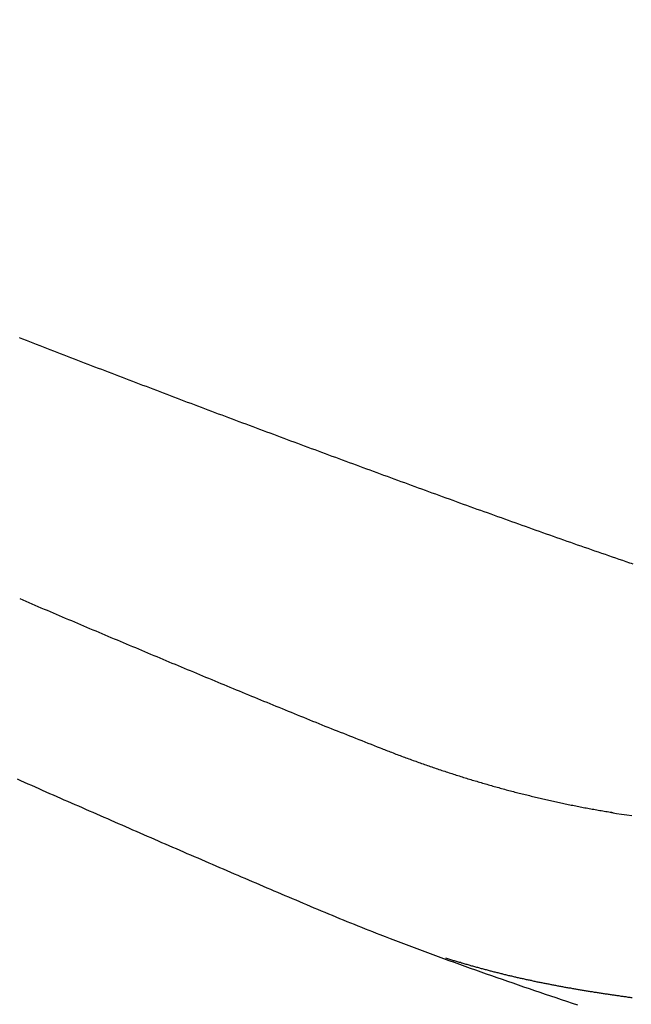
# Model space of a CAD drawing. Header units: millimetres. Extents: x -604189 to 881711, y -381903 to -7297.
# Tile 444 of 656: x -579631 to -579581, y -165098 to -165017. Entities that reach past the tile are written whole.
import ezdxf

# ---------------------------------------------------------------- set-up
doc = ezdxf.new("R2010")
doc.units = ezdxf.units.MM
doc.header["$LTSCALE"] = 100
doc.linetypes.add('0.5_0.5', pattern=[1, 0.5, -0.5])
doc.linetypes.add('ACAD_ISO04W100', pattern=[30.5, 24, -3, 0.5, -3])
doc.layers.get('Defpoints').update_dxf_attribs({"color": 30})
doc.layers.add('OPIS', color=7, linetype='Continuous')
doc.layers.add('strop osie', color=80, linetype='ACAD_ISO04W100', lineweight=5)
doc.styles.get("Standard").update_dxf_attribs({"font": 'romans.shx', "width": 0.5})
doc.dimstyles.new('1 50', dxfattribs={"dimtxt": 150, "dimasz": 80, "dimexe": 1, "dimexo": 1, "dimgap": 20, "dimtad": 1, "dimdec": 0, "dimlfac": 0.1, "dimtxsty": 'Standard', "dimblk": 'ARCHTICK', "dimcen": 200, "dimclrd": 2, "dimadec": 1, "dimazin": 0, "dimtfac": 1, "dimtdec": 0, "dimtmove": 0, "dimatfit": 3, "dimldrblk": 'ARCHTICK', "dimfxl": 120, "dimfxlon": 1, "dimtfill": 1, "dimarcsym": 0})

# ---------------------------------------------------------------- blocks, each defined once
blk = doc.blocks.new('_ArchTick')
at = {"layer": 'strop osie', "color": 0, "const_width": 0.15}
blk.add_lwpolyline([(-0.5, -0.5), (0.5, 0.5)], dxfattribs=at)
blk = doc.blocks.new('*D3294')
at = {"layer": 'Defpoints', "color": 0, "linetype": 'ByBlock', "lineweight": 5, "transparency": 16777216}
for p in [(-595783.126, -159420.303), (-593748.924, -159420.303), (-552118.935, -179940.303)]:
    blk.add_point(p, dxfattribs=at)
at = {"layer": 'OPIS', "color": 0, "linetype": 'Continuous', "lineweight": -2, "transparency": 16777216}
for p, q in [((-595723.126, -159420.303), (-595784.126, -159420.303)), ((-595723.126, -179940.303), (-595784.126, -179940.303))]:
    blk.add_line(p, q, dxfattribs=at)
at = {"layer": 'OPIS', "color": 2, "lineweight": -2, "transparency": 16777216}
blk.add_line((-595783.126, -179940.303), (-595783.126, -159420.303), dxfattribs=at)
at = {"layer": 'OPIS', "color": 2, "linetype": 'ByBlock', "lineweight": -2, "transparency": 16777216, "xscale": 80, "yscale": 80, "zscale": 80}
for p, rotation in [((-595783.126, -159420.303), 90), ((-595783.126, -179940.303), 270)]:
    blk.add_blockref('_ArchTick', p, dxfattribs=dict(at, rotation=rotation))
at = {"layer": 'OPIS', "color": 0, "linetype": 'ByBlock', "lineweight": 13, "transparency": 16777216, "insert": (-595878.126, -169680.303), "char_height": 150, "attachment_point": 5, "rotation": 90, "bg_fill": 3, "box_fill_scale": 1.1, "bg_fill_color": 256, "bg_fill_true_color": 13158600, "bg_fill_transparency": 0}
blk.add_mtext('2052', dxfattribs=at)

msp = doc.modelspace()

# ---------------------------------------------------------------- dimensions: what is measured, and where the dimension line sits
at = {"layer": 'OPIS', "color": 0, "linetype": 'ByBlock', "lineweight": 13}
dim = msp.add_linear_dim(base=(-595783.126, -159420.303), p1=(-552118.935, -179940.303), p2=(-593748.924, -159420.303), angle=90, dimstyle='1 50', override={"dimtmove": 1, "dimfxl": 60, "dimarcsym": 1}, dxfattribs=at)
dim.commit()
dim.dimension.update_dxf_attribs({"geometry": '*D3294', "text_midpoint": (-595878.126, -169680.303)})

# ---------------------------------------------------------------- next in the draw order: hatches: boundary and pattern name
at = {"layer": 'OPIS', "linetype": '0.5_0.5', "lineweight": 13}
h = msp.add_hatch(dxfattribs=at)
h.set_pattern_fill('ANSI37', color=0, scale=130)
h.set_pattern_definition([(45, (-597218.54, 256668.8), (-291.85832, 291.85832), []), (135, (-597218.54, 256668.8), (-291.85832, -291.85832), [])])
edge = h.paths.add_edge_path(flags=16)
edge.add_line((-570958.916, -168985.281), (-571058.916, -168985.281))
edge.add_line((-571058.916, -168985.281), (-572598.916, -168985.281))
edge.add_line((-572598.916, -168985.281), (-572598.915, -170470.3))
edge.add_line((-572598.915, -170470.3), (-570825.763, -170470.3))
edge.add_arc((-570508.916, -170339.099), 342.937, 180, 202.49364, ccw=False)
edge.add_arc((-570508.916, -170339.099), 342.937, 90, 180, ccw=False)
edge.add_line((-570508.916, -169996.163), (-570508.916, -169764.704))
edge.add_arc((-570058.916, -168985.281), 900, 180, 240, ccw=False)
edge = h.paths.add_edge_path(flags=17)
edge.add_line((-569358.915, -170085.281), (-569358.916, -168985.281))
edge.add_line((-569358.916, -168985.281), (-569358.917, -168985.281))
edge.add_line((-569358.917, -168985.281), (-569958.916, -168985.281))
edge.add_line((-569958.916, -168985.281), (-570058.916, -168985.281))
edge.add_line((-570058.916, -168985.281), (-570058.916, -168925.281))
edge.add_line((-570058.916, -168925.281), (-569958.916, -168925.281))
edge.add_line((-569958.916, -168925.281), (-569958.916, -168865.281))
edge.add_line((-569958.916, -168865.281), (-569358.916, -168865.281))
edge.add_line((-569358.916, -168865.281), (-569358.917, -166865.281))
edge.add_line((-569358.917, -166865.281), (-574098.917, -166865.286))
edge.add_line((-574098.917, -166865.286), (-574098.914, -171970.3))
edge.add_line((-574098.914, -171970.3), (-572608.913, -171970.3))
edge.add_line((-572608.913, -171970.3), (-571504.913, -170590.3))
edge.add_line((-571504.913, -170590.3), (-572718.915, -170590.3))
edge.add_line((-572718.915, -170590.3), (-572718.916, -168865.281))
edge.add_line((-572718.916, -168865.281), (-571058.916, -168865.281))
edge.add_line((-571058.916, -168865.281), (-571058.916, -168925.281))
edge.add_line((-571058.916, -168925.281), (-570958.916, -168925.281))
edge.add_line((-570958.916, -168925.281), (-570958.916, -168985.281))
edge.add_arc((-570058.916, -168985.281), 900, 180, 240)
edge.add_line((-570508.916, -169764.704), (-570508.916, -169996.163))
edge.add_arc((-570508.916, -170339.099), 342.937, 0, 90, ccw=False)
edge.add_arc((-570508.916, -170339.099), 342.937, 208.97989, 360, ccw=False)
edge.add_line((-570808.913, -170505.253), (-570808.913, -171171.086))
edge.add_arc((-570808.913, -171220.3), 49.214, 0, 90, ccw=False)
edge.add_arc((-570808.913, -171220.3), 49.214, 270, 360, ccw=False)
edge.add_line((-570808.913, -171269.514), (-570808.913, -171970.3))
edge.add_line((-570808.913, -171970.3), (-569358.914, -171970.3))
edge.add_line((-569358.914, -171970.3), (-569358.915, -170085.281))
h.paths.add_polyline_path([(-561118.924, -159870.303), (-590334.655, -159870.303), (-590334.655, -161470.303), (-562318.924, -161470.303), (-562318.924, -172095.292), (-561118.924, -172095.291), (-561118.924, -168350.303), (-552073.919, -168350.303), (-552073.92, -167150.303), (-561118.924, -167150.303)])
h.paths.add_polyline_path([(-572856.927, -169813.68), (-569451.07, -169813.68), (-569451.07, -169408.68), (-572856.927, -169408.68)], flags=16)
at = {"layer": 'OPIS', "linetype": 'ByBlock', "lineweight": 15}
h = msp.add_hatch(dxfattribs=at)
h.set_pattern_fill('ANSI37', color=0, scale=80, angle=45)
h.set_pattern_definition([(90, (-298582.96, 32475.8), (-254, 0), []), (180, (-298582.96, 32475.8), (-3e-14, -254), [])])
edge = h.paths.add_edge_path()
edge.add_arc((-579589.086, -167378.931), 50, 0, 90)
edge.add_line((-579589.086, -167328.931), (-579794.086, -167328.93))
edge.add_arc((-579794.086, -167378.93), 50, 89.99957, 180)
edge.add_line((-579844.086, -167378.93), (-579844.086, -167822.93))
edge.add_arc((-579794.086, -167822.93), 50, 180, 270)
edge.add_line((-579794.086, -167872.93), (-579589.085, -167872.931))
edge.add_arc((-579589.086, -167822.931), 50, 270.00137, 360)
edge.add_line((-579539.086, -167822.931), (-579539.086, -167378.931))
edge = h.paths.add_edge_path()
edge.add_arc((-579589.086, -167378.931), 50, 0, 90)
edge.add_line((-579589.086, -167328.931), (-579794.086, -167328.93))
edge.add_arc((-579794.086, -167378.93), 50, 89.99957, 180)
edge.add_line((-579844.086, -167378.93), (-579844.086, -167822.93))
edge.add_arc((-579794.086, -167822.93), 50, 180, 270)
edge.add_line((-579794.086, -167872.93), (-579589.085, -167872.931))
edge.add_arc((-579589.086, -167822.931), 50, 270.00137, 360)
edge.add_line((-579539.086, -167822.931), (-579539.086, -167378.931))
edge = h.paths.add_edge_path()
edge.add_line((-579899.087, -167300.93), (-579424.086, -167300.93))
edge.add_line((-579424.086, -167300.93), (-579424.086, -167900.93))
edge.add_line((-579424.086, -167900.93), (-579898.789, -167900.93))
edge.add_arc((-579899.086, -167892.935), 8, 180, 272.12845, ccw=False)
edge.add_line((-579907.086, -167892.935), (-579907.086, -167308.93))
edge.add_arc((-579899.086, -167308.93), 8, 90.0036, 180, ccw=False)
h.paths.add_polyline_path([(-581519.932, -164217.829), (-581520.004, -164223.092), (-581520.079, -164228.355), (-581520.156, -164233.617), (-581520.235, -164238.88), (-581520.318, -164244.143), (-581520.402, -164249.406), (-581520.489, -164254.669), (-581520.579, -164259.931), (-581520.671, -164265.194), (-581520.766, -164270.457), (-581520.863, -164275.719), (-581520.962, -164280.982), (-581521.064, -164286.244), (-581521.169, -164291.506), (-581521.276, -164296.769), (-581521.386, -164302.031), (-581521.498, -164307.293), (-581521.613, -164312.556), (-581521.73, -164317.818), (-581521.85, -164323.08), (-581521.972, -164328.342), (-581522.097, -164333.604), (-581522.225, -164338.866), (-581522.355, -164344.127), (-581522.488, -164349.389), (-581522.623, -164354.651), (-581522.76, -164359.913), (-581522.901, -164365.174), (-581523.043, -164370.436), (-581523.189, -164375.697), (-581523.337, -164380.958), (-581523.487, -164386.22), (-581523.64, -164391.481), (-581523.795, -164396.742), (-581523.953, -164402.003), (-581874.489, -164402.003), (-581874.664, -164396.198), (-581874.835, -164390.392), (-581875.003, -164384.587), (-581875.168, -164378.781), (-581875.329, -164372.976), (-581875.488, -164367.17), (-581875.643, -164361.364), (-581875.796, -164355.558), (-581875.945, -164349.752), (-581876.092, -164343.946), (-581876.235, -164338.14), (-581876.375, -164332.334), (-581876.512, -164326.527), (-581876.646, -164320.721), (-581876.777, -164314.914), (-581876.904, -164309.108), (-581877.029, -164303.301), (-581877.151, -164297.495), (-581877.269, -164291.688), (-581877.385, -164285.881), (-581877.497, -164280.074), (-581877.606, -164274.267), (-581877.713, -164268.461), (-581877.816, -164262.653), (-581877.916, -164256.846), (-581878.014, -164251.039), (-581878.108, -164245.232), (-581878.199, -164239.425), (-581878.287, -164233.618), (-581878.372, -164227.81), (-581878.454, -164222.003), (-581878.533, -164216.196), (-581878.609, -164210.388), (-581878.682, -164204.581), (-581878.751, -164198.773), (-581878.818, -164192.966), (-581878.881, -164187.158), (-581878.941, -164181.35), (-581878.997, -164175.543), (-581879.051, -164169.735), (-581879.101, -164163.927), (-581879.147, -164158.12), (-581879.191, -164152.312), (-581879.231, -164146.504), (-581879.267, -164140.696), (-581879.301, -164134.888), (-581879.332, -164129.081), (-581879.361, -164123.273), (-581879.388, -164117.465), (-581879.413, -164111.657), (-581879.437, -164105.849), (-581879.459, -164100.041), (-581879.475, -164094.233), (-581879.48, -164088.425), (-581879.472, -164082.617), (-581879.448, -164076.809), (-581879.406, -164071.002), (-581879.347, -164065.194), (-581879.269, -164059.387), (-581879.171, -164053.58), (-581879.054, -164047.773), (-581878.917, -164041.967), (-581878.759, -164036.161), (-581878.581, -164030.356), (-581878.381, -164024.551), (-581878.159, -164018.747), (-581877.914, -164012.944), (-581877.642, -164007.143), (-581877.341, -164001.342), (-581877.009, -163995.544), (-581876.642, -163989.748), (-581876.238, -163983.954), (-581875.795, -163978.163), (-581875.304, -163972.376), (-581874.753, -163966.594), (-581874.129, -163960.82), (-581873.419, -163955.056), (-581872.605, -163949.306), (-581871.67, -163943.574), (-581870.596, -163937.865), (-581869.362, -163932.188), (-581867.941, -163926.557), (-581866.302, -163920.987), (-581864.416, -163915.495), (-581862.246, -163910.11), (-581859.744, -163904.869), (-581856.869, -163899.824), (-581853.582, -163895.036), (-581849.851, -163890.591), (-581845.671, -163886.563), (-581841.105, -163882.977), (-581836.224, -163879.833), (-581831.097, -163877.106), (-581825.784, -163874.761), (-581820.336, -163872.759), (-581814.785, -163871.064), (-581809.154, -163869.636), (-581803.468, -163868.44), (-581797.747, -163867.44), (-581792, -163866.603), (-581786.235, -163865.9), (-581780.458, -163865.297), (-581774.674, -163864.778), (-581768.884, -163864.334), (-581763.088, -163863.958), (-581757.289, -163863.646), (-581751.486, -163863.39), (-581745.681, -163863.186), (-581739.874, -163863.026), (-581734.068, -163862.906), (-581728.26, -163862.819), (-581722.453, -163862.761), (-581716.645, -163862.725), (-581710.837, -163862.707), (-581705.029, -163862.7), (-581699.221, -163862.698), (-581693.958, -163862.699), (-581688.694, -163862.704), (-581683.431, -163862.718), (-581678.167, -163862.744), (-581672.904, -163862.788), (-581667.641, -163862.852), (-581662.379, -163862.942), (-581657.117, -163863.062), (-581651.856, -163863.215), (-581646.596, -163863.407), (-581641.337, -163863.64), (-581636.081, -163863.919), (-581630.828, -163864.249), (-581625.579, -163864.634), (-581620.334, -163865.078), (-581615.096, -163865.587), (-581609.864, -163866.17), (-581604.645, -163866.847), (-581599.442, -163867.642), (-581594.263, -163868.578), (-581589.115, -163869.676), (-581584.013, -163870.965), (-581578.971, -163872.474), (-581574.009, -163874.23), (-581569.153, -163876.259), (-581564.436, -163878.591), (-581559.896, -163881.253), (-581555.585, -163884.268), (-581551.554, -163887.652), (-581547.857, -163891.394), (-581544.534, -163895.471), (-581541.574, -163899.824), (-581538.952, -163904.387), (-581536.64, -163909.114), (-581534.606, -163913.968), (-581532.817, -163918.918), (-581531.241, -163923.939), (-581529.854, -163929.016), (-581528.636, -163934.137), (-581527.564, -163939.29), (-581526.619, -163944.467), (-581525.784, -163949.663), (-581525.048, -163954.875), (-581524.397, -163960.099), (-581523.818, -163965.33), (-581523.302, -163970.568), (-581522.84, -163975.811), (-581522.421, -163981.058), (-581522.037, -163986.308), (-581521.685, -163991.559), (-581521.363, -163996.813), (-581521.067, -164002.068), (-581520.796, -164007.324), (-581520.549, -164012.582), (-581520.322, -164017.84), (-581520.116, -164023.1), (-581519.928, -164028.36), (-581519.759, -164033.621), (-581519.607, -164038.882), (-581519.472, -164044.144), (-581519.354, -164049.406), (-581519.252, -164054.668), (-581519.166, -164059.931), (-581519.096, -164065.194), (-581519.041, -164070.457), (-581519.001, -164075.72), (-581518.976, -164080.984), (-581518.964, -164086.247), (-581518.964, -164091.51), (-581518.974, -164096.774), (-581518.991, -164102.037), (-581519.012, -164107.301), (-581519.034, -164112.564), (-581519.057, -164117.828), (-581519.081, -164123.091), (-581519.107, -164128.354), (-581519.135, -164133.618), (-581519.165, -164138.881), (-581519.197, -164144.144), (-581519.232, -164149.408), (-581519.269, -164154.671), (-581519.31, -164159.934), (-581519.353, -164165.198), (-581519.399, -164170.461), (-581519.447, -164175.724), (-581519.498, -164180.987), (-581519.552, -164186.25), (-581519.609, -164191.513), (-581519.668, -164196.777), (-581519.73, -164202.04), (-581519.795, -164207.303), (-581519.862, -164212.566)])
h.paths.add_polyline_path([(-582118.924, -164407.051), (-579418.924, -164407.051), (-579418.924, -162910.783), (-582118.924, -162910.783)])
h.paths.add_polyline_path([(-581950.717, -164839.225), (-581944.91, -164839.127), (-581939.103, -164839.033), (-581933.295, -164838.942), (-581927.488, -164838.854), (-581921.681, -164838.769), (-581915.873, -164838.687), (-581910.066, -164838.608), (-581904.259, -164838.532), (-581898.451, -164838.459), (-581892.644, -164838.39), (-581886.836, -164838.323), (-581881.028, -164838.26), (-581875.221, -164838.2), (-581869.413, -164838.144), (-581863.605, -164838.09), (-581857.798, -164838.04), (-581851.99, -164837.994), (-581846.182, -164837.95), (-581840.374, -164837.91), (-581834.567, -164837.874), (-581828.759, -164837.84), (-581822.951, -164837.809), (-581817.143, -164837.78), (-581811.335, -164837.753), (-581805.527, -164837.728), (-581799.719, -164837.704), (-581793.912, -164837.682), (-581788.104, -164837.666), (-581782.296, -164837.661), (-581776.488, -164837.669), (-581770.68, -164837.693), (-581764.872, -164837.735), (-581759.065, -164837.794), (-581753.257, -164837.872), (-581747.45, -164837.97), (-581741.643, -164838.087), (-581735.837, -164838.224), (-581730.031, -164838.382), (-581724.226, -164838.56), (-581718.422, -164838.76), (-581712.618, -164838.982), (-581706.815, -164839.227), (-581701.013, -164839.499), (-581695.213, -164839.8), (-581689.415, -164840.132), (-581683.618, -164840.499), (-581677.825, -164840.903), (-581672.034, -164841.346), (-581666.246, -164841.837), (-581660.465, -164842.388), (-581654.691, -164843.012), (-581648.927, -164843.722), (-581643.176, -164844.536), (-581637.444, -164845.471), (-581631.736, -164846.545), (-581626.059, -164847.779), (-581620.428, -164849.2), (-581614.858, -164850.839), (-581609.366, -164852.725), (-581603.98, -164854.895), (-581598.739, -164857.397), (-581593.694, -164860.272), (-581588.906, -164863.559), (-581584.462, -164867.29), (-581580.433, -164871.47), (-581576.847, -164876.036), (-581573.704, -164880.917), (-581570.976, -164886.044), (-581568.631, -164891.357), (-581566.63, -164896.805), (-581564.934, -164902.356), (-581563.507, -164907.987), (-581562.31, -164913.673), (-581561.31, -164919.394), (-581560.474, -164925.141), (-581559.77, -164930.906), (-581559.168, -164936.683), (-581558.648, -164942.467), (-581558.204, -164948.257), (-581557.829, -164954.053), (-581557.516, -164959.852), (-581557.261, -164965.655), (-581557.056, -164971.46), (-581556.897, -164977.267), (-581556.776, -164983.073), (-581556.69, -164988.881), (-581556.631, -164994.688), (-581556.596, -165000.496), (-581556.577, -165006.304), (-581556.57, -165012.112), (-581556.569, -165017.92), (-581556.57, -165023.183), (-581556.575, -165028.447), (-581556.588, -165033.71), (-581556.615, -165038.974), (-581556.658, -165044.237), (-581556.723, -165049.5), (-581556.813, -165054.762), (-581556.932, -165060.024), (-581557.086, -165065.285), (-581557.277, -165070.545), (-581557.51, -165075.804), (-581557.79, -165081.06), (-581558.119, -165086.313), (-581558.504, -165091.562), (-581558.949, -165096.807), (-581559.458, -165102.045), (-581560.04, -165107.276), (-581560.717, -165112.496), (-581561.513, -165117.699), (-581562.448, -165122.878), (-581563.547, -165128.026), (-581564.836, -165133.128), (-581566.345, -165138.17), (-581568.1, -165143.132), (-581570.129, -165147.988), (-581572.461, -165152.705), (-581575.123, -165157.245), (-581578.139, -165161.556), (-581581.522, -165165.587), (-581585.265, -165169.284), (-581589.342, -165172.607), (-581593.694, -165175.567), (-581598.257, -165178.189), (-581602.985, -165180.501), (-581607.838, -165182.535), (-581612.788, -165184.324), (-581617.81, -165185.9), (-581622.887, -165187.287), (-581628.007, -165188.505), (-581633.16, -165189.577), (-581638.337, -165190.522), (-581643.534, -165191.357), (-581648.746, -165192.093), (-581653.969, -165192.744), (-581659.201, -165193.323), (-581664.439, -165193.839), (-581669.682, -165194.301), (-581674.929, -165194.72), (-581680.178, -165195.104), (-581685.43, -165195.456), (-581690.683, -165195.778), (-581695.938, -165196.074), (-581701.195, -165196.345), (-581706.452, -165196.592), (-581711.711, -165196.819), (-581716.97, -165197.025), (-581722.23, -165197.213), (-581727.491, -165197.382), (-581732.752, -165197.534), (-581738.014, -165197.669), (-581743.276, -165197.787), (-581748.539, -165197.889), (-581753.801, -165197.975), (-581759.064, -165198.045), (-581764.327, -165198.1), (-581769.591, -165198.14), (-581774.854, -165198.165), (-581780.118, -165198.177), (-581785.381, -165198.177), (-581790.644, -165198.167), (-581795.908, -165198.15), (-581801.171, -165198.129), (-581806.435, -165198.107), (-581811.698, -165198.084), (-581816.961, -165198.06), (-581822.225, -165198.034), (-581827.488, -165198.006), (-581832.752, -165197.976), (-581838.015, -165197.944), (-581843.278, -165197.909), (-581848.541, -165197.872), (-581853.805, -165197.831), (-581859.068, -165197.788), (-581864.331, -165197.742), (-581869.594, -165197.694), (-581874.858, -165197.643), (-581880.121, -165197.589), (-581885.384, -165197.532), (-581890.647, -165197.473), (-581895.91, -165197.411), (-581901.173, -165197.346), (-581906.436, -165197.279), (-581911.699, -165197.209), (-581916.962, -165197.137), (-581922.225, -165197.062), (-581927.488, -165196.985), (-581932.751, -165196.906), (-581938.014, -165196.823), (-581943.276, -165196.739), (-581948.539, -165196.652), (-581953.802, -165196.562), (-581959.064, -165196.47), (-581964.327, -165196.375), (-581969.59, -165196.278), (-581974.852, -165196.179), (-581980.115, -165196.077), (-581985.377, -165195.972), (-581990.639, -165195.865), (-581995.902, -165195.755), (-582001.164, -165195.643), (-582006.426, -165195.528), (-582011.688, -165195.411), (-582016.95, -165195.291), (-582022.212, -165195.169), (-582027.474, -165195.044), (-582032.736, -165194.916), (-582037.998, -165194.786), (-582043.26, -165194.653), (-582048.521, -165194.518), (-582053.783, -165194.381), (-582059.045, -165194.24), (-582064.306, -165194.098), (-582069.568, -165193.952), (-582074.829, -165193.804), (-582080.09, -165193.654), (-582085.351, -165193.501), (-582090.613, -165193.346), (-582095.874, -165193.188), (-582095.874, -164842.652), (-582090.068, -164842.477), (-582084.263, -164842.306), (-582078.457, -164842.138), (-582072.652, -164841.973), (-582066.846, -164841.812), (-582061.04, -164841.653), (-582055.235, -164841.498), (-582049.429, -164841.345), (-582043.623, -164841.196), (-582037.817, -164841.049), (-582032.01, -164840.906), (-582026.204, -164840.766), (-582020.398, -164840.629), (-582014.591, -164840.495), (-582008.785, -164840.364), (-582002.978, -164840.237), (-581997.172, -164840.112), (-581991.365, -164839.99), (-581985.558, -164839.872), (-581979.752, -164839.756), (-581973.945, -164839.644), (-581968.138, -164839.535), (-581962.331, -164839.428), (-581956.524, -164839.325)])
edge = h.paths.add_edge_path()
edge.add_arc((-581748.924, -162268.543), 50, 0, 90.00043)
edge.add_line((-581748.924, -162218.543), (-581953.924, -162218.545))
edge.add_arc((-581953.924, -162268.545), 50, 90.00087, 180)
edge.add_line((-582003.924, -162268.545), (-582003.924, -162712.545))
edge.add_arc((-581953.924, -162712.545), 50, 180, 270.00224)
edge.add_line((-581953.922, -162762.545), (-581748.923, -162762.543))
edge.add_arc((-581748.924, -162712.543), 50, 270.00087, 360)
edge.add_line((-581698.924, -162712.543), (-581698.924, -162268.543))
edge = h.paths.add_edge_path()
edge.add_arc((-581748.924, -161668.543), 50, 0, 90.00043)
edge.add_line((-581748.924, -161618.543), (-581953.924, -161618.545))
edge.add_arc((-581953.924, -161668.545), 50, 90.00087, 180)
edge.add_line((-582003.924, -161668.545), (-582003.924, -162112.545))
edge.add_arc((-581953.924, -162112.545), 50, 180, 270.00224)
edge.add_line((-581953.922, -162162.545), (-581748.923, -162162.543))
edge.add_arc((-581748.924, -162112.543), 50, 270.00087, 360)
edge.add_line((-581698.924, -162112.543), (-581698.924, -161668.543))
h.paths.add_polyline_path([(-582118.924, -162790.543), (-579418.924, -162790.543), (-579418.924, -161590.543), (-582118.924, -161590.543)])
edge = h.paths.add_edge_path()
edge.add_arc((-579794.086, -168270.003), 50, 89.99957, 180)
edge.add_line((-579844.086, -168270.003), (-579844.086, -168714.003))
edge.add_arc((-579794.086, -168714.003), 50, 180, 270)
edge.add_line((-579794.086, -168764.003), (-579589.085, -168764.004))
edge.add_arc((-579589.086, -168714.004), 50, 270.00137, 360)
edge.add_line((-579539.086, -168714.004), (-579539.086, -168270.004))
edge.add_arc((-579589.086, -168270.004), 50, 0, 90)
edge.add_line((-579589.086, -168220.004), (-579794.086, -168220.003))
edge = h.paths.add_edge_path()
edge.add_arc((-579589.086, -169161.078), 50, 0, 90)
edge.add_line((-579589.086, -169111.078), (-579794.086, -169111.076))
edge.add_arc((-579794.086, -169161.076), 50, 89.99957, 180)
edge.add_line((-579844.086, -169161.076), (-579844.086, -169605.076))
edge.add_arc((-579794.086, -169605.076), 50, 180, 270)
edge.add_line((-579794.086, -169655.076), (-579589.085, -169655.078))
edge.add_arc((-579589.086, -169605.078), 50, 270.00137, 360)
edge.add_line((-579539.086, -169605.078), (-579539.086, -169161.078))
edge = h.paths.add_edge_path()
edge.add_arc((-579794.086, -170052.15), 50, 89.99957, 180)
edge.add_line((-579844.086, -170052.15), (-579844.086, -170496.15))
edge.add_arc((-579794.086, -170496.15), 50, 180, 270)
edge.add_line((-579794.086, -170546.15), (-579589.085, -170546.151))
edge.add_arc((-579589.086, -170496.151), 50, 270.00137, 360)
edge.add_line((-579539.086, -170496.151), (-579539.086, -170052.151))
edge.add_arc((-579589.086, -170052.151), 50, 0, 90)
edge.add_line((-579589.086, -170002.151), (-579794.086, -170002.15))
edge = h.paths.add_edge_path()
edge.add_arc((-579794.086, -170943.223), 50, 89.99957, 180)
edge.add_line((-579844.086, -170943.223), (-579844.086, -171387.223))
edge.add_arc((-579794.086, -171387.223), 50, 180, 270)
edge.add_line((-579794.086, -171437.223), (-579589.085, -171437.224))
edge.add_arc((-579589.086, -171387.224), 50, 270.00137, 360)
edge.add_line((-579539.086, -171387.224), (-579539.086, -170943.224))
edge.add_arc((-579589.086, -170943.224), 50, 0, 90)
edge.add_line((-579589.086, -170893.224), (-579794.086, -170893.223))
h.paths.add_polyline_path([(-579418.924, -164527.291), (-582118.924, -164527.291), (-582118.924, -171970.3), (-579418.924, -171970.3)])

# ---------------------------------------------------------------- next in the draw order: linework, layer by layer
at = {"color": 0}
for points in [[(-579631.324, -165043.588, 0), (-579631.043, -165043.698, 0), (-579630.761, -165043.808, 0), (-579630.48, -165043.908, 0), (-579630.198, -165044.018, 0), (-579629.916, -165044.128, 0), (-579629.635, -165044.238, 0), (-579629.353, -165044.348, 0), (-579629.071, -165044.458, 0), (-579628.79, -165044.568, 0), (-579628.508, -165044.678, 0), (-579628.226, -165044.788, 0), (-579627.945, -165044.888, 0), (-579627.663, -165044.998, 0), (-579627.381, -165045.108, 0), (-579627.099, -165045.218, 0), (-579626.817, -165045.328, 0), (-579626.535, -165045.438, 0), (-579626.254, -165045.538, 0), (-579625.972, -165045.648, 0), (-579625.69, -165045.758, 0), (-579625.408, -165045.868, 0), (-579625.126, -165045.978, 0), (-579624.844, -165046.088, 0), (-579624.562, -165046.188, 0), (-579624.28, -165046.298, 0), (-579623.998, -165046.408, 0), (-579623.716, -165046.518, 0), (-579623.434, -165046.618, 0), (-579623.152, -165046.728, 0), (-579622.869, -165046.838, 0), (-579622.587, -165046.948, 0), (-579622.305, -165047.058, 0), (-579622.023, -165047.158, 0), (-579621.741, -165047.268, 0), (-579621.459, -165047.378, 0), (-579621.176, -165047.488, 0), (-579620.894, -165047.588, 0), (-579620.612, -165047.698, 0), (-579620.33, -165047.808, 0), (-579620.047, -165047.908, 0), (-579619.765, -165048.018, 0), (-579619.483, -165048.128, 0), (-579619.2, -165048.238, 0), (-579618.918, -165048.338, 0), (-579618.636, -165048.448, 0), (-579618.353, -165048.558, 0), (-579618.071, -165048.658, 0), (-579617.788, -165048.768, 0), (-579617.506, -165048.878, 0), (-579617.223, -165048.978, 0), (-579616.941, -165049.088, 0), (-579616.658, -165049.198, 0), (-579616.376, -165049.298, 0), (-579616.093, -165049.408, 0), (-579615.811, -165049.518, 0), (-579615.528, -165049.618, 0), (-579615.245, -165049.728, 0), (-579614.963, -165049.838, 0), (-579614.68, -165049.938, 0), (-579614.397, -165050.048, 0), (-579614.115, -165050.148, 0), (-579613.832, -165050.258, 0), (-579613.549, -165050.368, 0), (-579613.267, -165050.468, 0), (-579612.984, -165050.578, 0), (-579612.701, -165050.678, 0), (-579612.418, -165050.788, 0), (-579612.135, -165050.898, 0), (-579611.853, -165050.998, 0), (-579611.57, -165051.108, 0), (-579611.287, -165051.208, 0), (-579611.004, -165051.318, 0), (-579610.721, -165051.418, 0), (-579610.438, -165051.528, 0), (-579610.155, -165051.638, 0), (-579609.872, -165051.738, 0), (-579609.589, -165051.848, 0), (-579609.306, -165051.948, 0), (-579609.023, -165052.058, 0), (-579608.74, -165052.158, 0), (-579608.457, -165052.268, 0), (-579608.174, -165052.368, 0), (-579607.891, -165052.478, 0), (-579607.608, -165052.578, 0), (-579607.325, -165052.688, 0), (-579607.041, -165052.788, 0), (-579606.758, -165052.898, 0), (-579606.475, -165052.998, 0), (-579606.192, -165053.108, 0), (-579605.909, -165053.208, 0), (-579605.625, -165053.318, 0), (-579605.342, -165053.418, 0), (-579605.059, -165053.528, 0), (-579604.776, -165053.628, 0), (-579604.492, -165053.728, 0), (-579604.209, -165053.838, 0), (-579603.926, -165053.938, 0), (-579603.642, -165054.048, 0), (-579603.359, -165054.148, 0), (-579603.075, -165054.258, 0), (-579602.792, -165054.358, 0), (-579602.508, -165054.458, 0), (-579602.225, -165054.568, 0), (-579601.942, -165054.668, 0), (-579601.658, -165054.778, 0), (-579601.375, -165054.878, 0), (-579601.091, -165054.978, 0), (-579600.807, -165055.088, 0), (-579600.524, -165055.188, 0), (-579600.24, -165055.298, 0), (-579599.957, -165055.398, 0), (-579599.673, -165055.498, 0), (-579599.389, -165055.608, 0), (-579599.106, -165055.708, 0), (-579598.822, -165055.808, 0), (-579598.538, -165055.918, 0), (-579598.255, -165056.018, 0), (-579597.971, -165056.118, 0), (-579597.687, -165056.228, 0), (-579597.403, -165056.328, 0), (-579597.119, -165056.428, 0), (-579596.836, -165056.538, 0), (-579596.552, -165056.638, 0), (-579596.268, -165056.738, 0), (-579595.984, -165056.838, 0), (-579595.7, -165056.948, 0), (-579595.416, -165057.048, 0), (-579595.132, -165057.148, 0), (-579594.848, -165057.258, 0), (-579594.564, -165057.358, 0), (-579594.28, -165057.458, 0), (-579593.996, -165057.558, 0), (-579593.712, -165057.668, 0), (-579593.428, -165057.768, 0), (-579593.144, -165057.868, 0), (-579592.86, -165057.968, 0), (-579592.576, -165058.078, 0), (-579592.292, -165058.178, 0), (-579592.008, -165058.278, 0), (-579591.723, -165058.378, 0), (-579591.439, -165058.478, 0), (-579591.155, -165058.588, 0), (-579590.871, -165058.688, 0), (-579590.586, -165058.788, 0), (-579590.302, -165058.888, 0), (-579590.017, -165058.988, 0), (-579589.733, -165059.088, 0), (-579589.449, -165059.188, 0), (-579589.164, -165059.298, 0), (-579588.88, -165059.398, 0), (-579588.595, -165059.498, 0), (-579588.31, -165059.598, 0), (-579588.026, -165059.698, 0), (-579587.741, -165059.798, 0), (-579587.456, -165059.898, 0), (-579587.172, -165059.998, 0), (-579586.887, -165060.098, 0), (-579586.602, -165060.198, 0), (-579586.317, -165060.298, 0), (-579586.032, -165060.398, 0), (-579585.747, -165060.498, 0), (-579585.462, -165060.598, 0), (-579585.177, -165060.698, 0), (-579584.892, -165060.798, 0), (-579584.607, -165060.898, 0), (-579584.321, -165060.998, 0), (-579584.036, -165061.098, 0), (-579583.751, -165061.198, 0), (-579583.465, -165061.298, 0), (-579583.18, -165061.388, 0), (-579582.895, -165061.488, 0), (-579582.609, -165061.588, 0), (-579582.323, -165061.688, 0), (-579582.038, -165061.788, 0), (-579581.752, -165061.878, 0), (-579581.466, -165061.978, 0), (-579581.18, -165062.078, 0)], [(-579581.18, -165062.078, 0), (-579581.035, -165062.128, 0), (-579580.889, -165062.178, 0)], [(-579631.281, -165065.028, 0), (-579631.031, -165065.138, 0), (-579630.781, -165065.238, 0), (-579630.531, -165065.348, 0), (-579630.281, -165065.458, 0), (-579630.031, -165065.568, 0), (-579629.781, -165065.668, 0), (-579629.531, -165065.778, 0), (-579629.281, -165065.888, 0), (-579629.031, -165065.988, 0), (-579628.781, -165066.098, 0), (-579628.531, -165066.198, 0), (-579628.281, -165066.308, 0), (-579628.031, -165066.418, 0), (-579627.781, -165066.518, 0), (-579627.531, -165066.628, 0), (-579627.281, -165066.738, 0), (-579627.031, -165066.838, 0), (-579626.781, -165066.948, 0), (-579626.53, -165067.058, 0), (-579626.28, -165067.158, 0), (-579626.03, -165067.268, 0), (-579625.78, -165067.368, 0), (-579625.53, -165067.478, 0), (-579625.279, -165067.588, 0), (-579625.029, -165067.688, 0), (-579624.779, -165067.798, 0), (-579624.528, -165067.898, 0), (-579624.278, -165068.008, 0), (-579624.028, -165068.118, 0), (-579623.777, -165068.218, 0), (-579623.527, -165068.328, 0), (-579623.277, -165068.428, 0), (-579623.026, -165068.538, 0), (-579622.776, -165068.638, 0), (-579622.525, -165068.748, 0), (-579622.275, -165068.848, 0), (-579622.024, -165068.958, 0), (-579621.774, -165069.058, 0), (-579621.523, -165069.168, 0), (-579621.273, -165069.278, 0), (-579621.022, -165069.378, 0), (-579620.772, -165069.488, 0), (-579620.521, -165069.588, 0), (-579620.27, -165069.698, 0), (-579620.02, -165069.798, 0), (-579619.769, -165069.908, 0), (-579619.518, -165070.008, 0), (-579619.268, -165070.118, 0), (-579619.017, -165070.218, 0), (-579618.766, -165070.328, 0), (-579618.516, -165070.428, 0), (-579618.265, -165070.538, 0), (-579618.014, -165070.638, 0), (-579617.763, -165070.748, 0), (-579617.512, -165070.848, 0), (-579617.262, -165070.948, 0), (-579617.011, -165071.058, 0), (-579616.76, -165071.158, 0), (-579616.509, -165071.268, 0), (-579616.258, -165071.368, 0), (-579616.007, -165071.478, 0), (-579615.756, -165071.578, 0), (-579615.505, -165071.688, 0), (-579615.254, -165071.788, 0), (-579615.003, -165071.888, 0), (-579614.752, -165071.998, 0), (-579614.501, -165072.098, 0), (-579614.25, -165072.208, 0), (-579613.999, -165072.308, 0), (-579613.748, -165072.408, 0), (-579613.497, -165072.518, 0), (-579613.245, -165072.618, 0), (-579612.994, -165072.728, 0), (-579612.743, -165072.828, 0), (-579612.492, -165072.928, 0), (-579612.24, -165073.038, 0), (-579611.989, -165073.138, 0), (-579611.738, -165073.238, 0), (-579611.486, -165073.348, 0), (-579611.235, -165073.448, 0), (-579610.984, -165073.548, 0), (-579610.732, -165073.658, 0), (-579610.481, -165073.758, 0), (-579610.229, -165073.858, 0), (-579609.977, -165073.958, 0), (-579609.726, -165074.068, 0), (-579609.474, -165074.168, 0), (-579609.223, -165074.268, 0), (-579608.971, -165074.368, 0), (-579608.719, -165074.478, 0), (-579608.467, -165074.578, 0), (-579608.216, -165074.678, 0), (-579607.964, -165074.778, 0), (-579607.712, -165074.888, 0), (-579607.46, -165074.988, 0), (-579607.208, -165075.088, 0), (-579606.956, -165075.188, 0), (-579606.704, -165075.288, 0), (-579606.452, -165075.388, 0), (-579606.2, -165075.498, 0), (-579605.948, -165075.598, 0), (-579605.695, -165075.698, 0), (-579605.443, -165075.798, 0), (-579605.191, -165075.898, 0), (-579604.938, -165075.998, 0), (-579604.686, -165076.098, 0), (-579604.433, -165076.198, 0), (-579604.181, -165076.298, 0), (-579603.928, -165076.398, 0), (-579603.676, -165076.498, 0), (-579603.423, -165076.598, 0), (-579603.17, -165076.698, 0), (-579602.917, -165076.798, 0), (-579602.664, -165076.898, 0), (-579602.412, -165076.998, 0), (-579602.159, -165077.098, 0), (-579601.905, -165077.198, 0), (-579601.652, -165077.298, 0)], [(-579601.652, -165077.298, 0), (-579601.536, -165077.348, 0), (-579601.419, -165077.388, 0), (-579601.303, -165077.438, 0), (-579601.186, -165077.478, 0), (-579601.07, -165077.528, 0), (-579600.953, -165077.568, 0), (-579600.836, -165077.618, 0), (-579600.719, -165077.658, 0), (-579600.602, -165077.708, 0), (-579600.485, -165077.748, 0), (-579600.368, -165077.798, 0), (-579600.251, -165077.838, 0), (-579600.134, -165077.888, 0), (-579600.017, -165077.928, 0), (-579599.9, -165077.968, 0), (-579599.783, -165078.018, 0), (-579599.665, -165078.058, 0), (-579599.548, -165078.098, 0), (-579599.43, -165078.148, 0), (-579599.313, -165078.188, 0), (-579599.195, -165078.228, 0), (-579599.078, -165078.278, 0), (-579598.96, -165078.318, 0), (-579598.842, -165078.358, 0), (-579598.724, -165078.398, 0), (-579598.606, -165078.448, 0), (-579598.488, -165078.488, 0), (-579598.37, -165078.528, 0), (-579598.252, -165078.568, 0), (-579598.134, -165078.608, 0), (-579598.016, -165078.648, 0), (-579597.898, -165078.698, 0), (-579597.78, -165078.738, 0), (-579597.661, -165078.778, 0), (-579597.543, -165078.818, 0), (-579597.425, -165078.858, 0), (-579597.306, -165078.898, 0), (-579597.188, -165078.938, 0), (-579597.069, -165078.978, 0), (-579596.95, -165079.018, 0), (-579596.832, -165079.058, 0), (-579596.713, -165079.098, 0), (-579596.594, -165079.138, 0), (-579596.475, -165079.178, 0), (-579596.357, -165079.218, 0), (-579596.238, -165079.258, 0), (-579596.119, -165079.298, 0), (-579596, -165079.338, 0), (-579595.88, -165079.368, 0), (-579595.761, -165079.408, 0), (-579595.642, -165079.448, 0), (-579595.523, -165079.488, 0), (-579595.404, -165079.528, 0), (-579595.284, -165079.568, 0), (-579595.165, -165079.598, 0), (-579595.045, -165079.638, 0), (-579594.926, -165079.678, 0), (-579594.806, -165079.718, 0), (-579594.687, -165079.748, 0), (-579594.567, -165079.788, 0), (-579594.447, -165079.828, 0), (-579594.328, -165079.858, 0), (-579594.208, -165079.898, 0), (-579594.088, -165079.938, 0), (-579593.968, -165079.968, 0), (-579593.848, -165080.008, 0), (-579593.728, -165080.038, 0), (-579593.608, -165080.078, 0), (-579593.488, -165080.118, 0), (-579593.368, -165080.148, 0), (-579593.247, -165080.188, 0), (-579593.127, -165080.218, 0), (-579593.007, -165080.258, 0), (-579592.887, -165080.288, 0), (-579592.766, -165080.318, 0), (-579592.646, -165080.358, 0), (-579592.525, -165080.388, 0), (-579592.405, -165080.428, 0), (-579592.284, -165080.458, 0), (-579592.164, -165080.498, 0), (-579592.043, -165080.528, 0), (-579591.922, -165080.558, 0), (-579591.801, -165080.598, 0), (-579591.681, -165080.628, 0), (-579591.56, -165080.658, 0), (-579591.439, -165080.688, 0), (-579591.318, -165080.728, 0), (-579591.197, -165080.758, 0), (-579591.076, -165080.788, 0), (-579590.955, -165080.818, 0), (-579590.834, -165080.858, 0), (-579590.712, -165080.888, 0), (-579590.591, -165080.918, 0), (-579590.47, -165080.948, 0), (-579590.349, -165080.978, 0), (-579590.227, -165081.008, 0), (-579590.106, -165081.038, 0), (-579589.984, -165081.068, 0), (-579589.863, -165081.098, 0), (-579589.741, -165081.128, 0), (-579589.62, -165081.158, 0), (-579589.498, -165081.188, 0), (-579589.377, -165081.218, 0), (-579589.255, -165081.248, 0), (-579589.133, -165081.278, 0), (-579589.012, -165081.308, 0), (-579588.89, -165081.338, 0), (-579588.768, -165081.368, 0), (-579588.646, -165081.398, 0), (-579588.524, -165081.428, 0), (-579588.402, -165081.458, 0), (-579588.28, -165081.488, 0), (-579588.158, -165081.508, 0), (-579588.036, -165081.538, 0), (-579587.914, -165081.568, 0), (-579587.792, -165081.598, 0), (-579587.67, -165081.618, 0), (-579587.547, -165081.648, 0), (-579587.425, -165081.678, 0), (-579587.303, -165081.708, 0), (-579587.18, -165081.728, 0), (-579587.058, -165081.758, 0), (-579586.936, -165081.788, 0), (-579586.813, -165081.808, 0), (-579586.691, -165081.838, 0), (-579586.568, -165081.858, 0), (-579586.446, -165081.888, 0), (-579586.323, -165081.908, 0), (-579586.2, -165081.938, 0), (-579586.078, -165081.968, 0), (-579585.955, -165081.988, 0), (-579585.832, -165082.008, 0), (-579585.709, -165082.038, 0), (-579585.587, -165082.058, 0), (-579585.464, -165082.088, 0), (-579585.341, -165082.108, 0), (-579585.218, -165082.138, 0), (-579585.095, -165082.158, 0), (-579584.972, -165082.178, 0), (-579584.849, -165082.208, 0), (-579584.726, -165082.228, 0), (-579584.603, -165082.248, 0), (-579584.48, -165082.278, 0), (-579584.357, -165082.298, 0), (-579584.234, -165082.318, 0), (-579584.11, -165082.338, 0), (-579583.987, -165082.358, 0), (-579583.864, -165082.388, 0), (-579583.741, -165082.408, 0), (-579583.617, -165082.428, 0), (-579583.494, -165082.448, 0), (-579583.371, -165082.468, 0), (-579583.247, -165082.488, 0), (-579583.124, -165082.508, 0), (-579583, -165082.528, 0), (-579582.877, -165082.548, 0), (-579582.753, -165082.568, 0), (-579582.63, -165082.588, 0), (-579582.506, -165082.608, 0)], [(-579631.496, -165079.848, 0), (-579631.2, -165079.978, 0), (-579630.903, -165080.108, 0), (-579630.607, -165080.238, 0), (-579630.31, -165080.368, 0), (-579630.014, -165080.498, 0), (-579629.717, -165080.638, 0), (-579629.421, -165080.768, 0), (-579629.124, -165080.898, 0), (-579628.827, -165081.028, 0), (-579628.531, -165081.158, 0), (-579628.234, -165081.288, 0), (-579627.937, -165081.418, 0), (-579627.64, -165081.548, 0), (-579627.344, -165081.678, 0), (-579627.047, -165081.808, 0), (-579626.75, -165081.938, 0), (-579626.453, -165082.068, 0), (-579626.156, -165082.198, 0), (-579625.859, -165082.328, 0), (-579625.562, -165082.458, 0), (-579625.265, -165082.588, 0), (-579624.968, -165082.718, 0), (-579624.671, -165082.848, 0), (-579624.374, -165082.978, 0), (-579624.077, -165083.108, 0), (-579623.78, -165083.238, 0), (-579623.483, -165083.368, 0), (-579623.186, -165083.498, 0), (-579622.888, -165083.628, 0), (-579622.591, -165083.758, 0), (-579622.294, -165083.888, 0), (-579621.997, -165084.018, 0), (-579621.7, -165084.148, 0), (-579621.402, -165084.278, 0), (-579621.105, -165084.408, 0), (-579620.808, -165084.538, 0), (-579620.51, -165084.668, 0), (-579620.213, -165084.798, 0), (-579619.915, -165084.928, 0), (-579619.618, -165085.058, 0), (-579619.32, -165085.188, 0), (-579619.023, -165085.308, 0), (-579618.725, -165085.438, 0), (-579618.428, -165085.568, 0), (-579618.13, -165085.698, 0), (-579617.833, -165085.828, 0), (-579617.535, -165085.958, 0), (-579617.237, -165086.088, 0), (-579616.94, -165086.218, 0), (-579616.642, -165086.338, 0), (-579616.344, -165086.468, 0), (-579616.046, -165086.598, 0), (-579615.749, -165086.728, 0), (-579615.451, -165086.858, 0), (-579615.153, -165086.988, 0), (-579614.855, -165087.108, 0), (-579614.557, -165087.238, 0), (-579614.259, -165087.368, 0), (-579613.961, -165087.498, 0), (-579613.664, -165087.628, 0), (-579613.366, -165087.748, 0), (-579613.068, -165087.878, 0), (-579612.77, -165088.008, 0), (-579612.472, -165088.138, 0), (-579612.174, -165088.258, 0), (-579611.876, -165088.388, 0), (-579611.577, -165088.518, 0), (-579611.279, -165088.648, 0), (-579610.981, -165088.778, 0), (-579610.683, -165088.898, 0), (-579610.385, -165089.028, 0), (-579610.087, -165089.158, 0), (-579609.789, -165089.288, 0), (-579609.49, -165089.408, 0), (-579609.192, -165089.538, 0), (-579608.894, -165089.668, 0), (-579608.596, -165089.788, 0), (-579608.297, -165089.918, 0), (-579607.999, -165090.048, 0), (-579607.7, -165090.168, 0), (-579607.401, -165090.298, 0), (-579607.103, -165090.428, 0), (-579606.804, -165090.548, 0), (-579606.505, -165090.678, 0), (-579606.206, -165090.798, 0), (-579605.906, -165090.928, 0), (-579605.607, -165091.048, 0), (-579605.307, -165091.178, 0), (-579605.008, -165091.298, 0), (-579604.708, -165091.418, 0), (-579604.407, -165091.548, 0), (-579604.107, -165091.668, 0), (-579603.807, -165091.788, 0), (-579603.506, -165091.908, 0), (-579603.205, -165092.028, 0), (-579602.904, -165092.148, 0), (-579602.602, -165092.268, 0), (-579602.301, -165092.388, 0), (-579601.999, -165092.508, 0), (-579601.696, -165092.628, 0)], [(-579582.661, -165082.608, 0), (-579582.24, -165082.678, 0), (-579581.817, -165082.738, 0), (-579581.394, -165082.798, 0), (-579580.969, -165082.848, 0)], [(-579601.696, -165092.628, 0), (-579601.262, -165092.788, 0), (-579600.827, -165092.958, 0), (-579600.391, -165093.128, 0), (-579599.956, -165093.288, 0), (-579599.52, -165093.458, 0), (-579599.084, -165093.618, 0), (-579598.647, -165093.788, 0), (-579598.21, -165093.948, 0), (-579597.773, -165094.108, 0), (-579597.336, -165094.268, 0), (-579596.899, -165094.428, 0), (-579596.461, -165094.588, 0), (-579596.023, -165094.748, 0), (-579595.585, -165094.908, 0), (-579595.147, -165095.068, 0), (-579594.708, -165095.218, 0), (-579594.269, -165095.378, 0), (-579593.83, -165095.538, 0), (-579593.391, -165095.688, 0), (-579592.951, -165095.848, 0), (-579592.512, -165095.998, 0), (-579592.072, -165096.158, 0), (-579591.632, -165096.308, 0), (-579591.191, -165096.458, 0), (-579590.751, -165096.608, 0), (-579590.31, -165096.768, 0), (-579589.869, -165096.918, 0), (-579589.428, -165097.068, 0), (-579588.987, -165097.218, 0), (-579588.546, -165097.368, 0), (-579588.104, -165097.518, 0), (-579587.663, -165097.658, 0), (-579587.221, -165097.808, 0), (-579586.779, -165097.958, 0), (-579586.337, -165098.108, 0), (-579585.894, -165098.258, 0), (-579585.452, -165098.398, 0)], [(-579580.949, -165097.828, 0), (-579581.031, -165097.818, 0), (-579581.112, -165097.808, 0), (-579581.194, -165097.798, 0), (-579581.276, -165097.788, 0), (-579581.357, -165097.768, 0), (-579581.439, -165097.758, 0), (-579581.521, -165097.748, 0), (-579581.602, -165097.738, 0), (-579581.684, -165097.728, 0), (-579581.766, -165097.718, 0), (-579581.847, -165097.708, 0), (-579581.929, -165097.688, 0), (-579582.011, -165097.678, 0), (-579582.092, -165097.668, 0), (-579582.174, -165097.658, 0), (-579582.255, -165097.648, 0), (-579582.337, -165097.638, 0), (-579582.419, -165097.618, 0), (-579582.5, -165097.608, 0), (-579582.582, -165097.598, 0), (-579582.663, -165097.588, 0), (-579582.745, -165097.578, 0), (-579582.826, -165097.558, 0), (-579582.908, -165097.548, 0), (-579582.99, -165097.538, 0), (-579583.071, -165097.528, 0), (-579583.153, -165097.518, 0), (-579583.234, -165097.498, 0), (-579583.316, -165097.488, 0), (-579583.397, -165097.478, 0), (-579583.479, -165097.468, 0), (-579583.56, -165097.448, 0), (-579583.642, -165097.438, 0), (-579583.723, -165097.428, 0), (-579583.805, -165097.418, 0), (-579583.886, -165097.398, 0), (-579583.967, -165097.388, 0), (-579584.049, -165097.378, 0), (-579584.13, -165097.368, 0), (-579584.212, -165097.348, 0), (-579584.293, -165097.338, 0), (-579584.375, -165097.328, 0), (-579584.456, -165097.308, 0), (-579584.537, -165097.298, 0), (-579584.619, -165097.288, 0), (-579584.7, -165097.268, 0), (-579584.781, -165097.258, 0), (-579584.863, -165097.248, 0), (-579584.944, -165097.228, 0), (-579585.025, -165097.218, 0), (-579585.107, -165097.208, 0), (-579585.188, -165097.188, 0), (-579585.269, -165097.178, 0), (-579585.351, -165097.168, 0), (-579585.432, -165097.148, 0), (-579585.513, -165097.138, 0), (-579585.594, -165097.118, 0), (-579585.676, -165097.108, 0), (-579585.757, -165097.098, 0), (-579585.838, -165097.078, 0), (-579585.919, -165097.068, 0), (-579586.001, -165097.048, 0), (-579586.082, -165097.038, 0), (-579586.163, -165097.028, 0), (-579586.244, -165097.008, 0), (-579586.325, -165096.998, 0), (-579586.406, -165096.978, 0), (-579586.487, -165096.968, 0), (-579586.569, -165096.948, 0), (-579586.65, -165096.938, 0), (-579586.731, -165096.918, 0), (-579586.812, -165096.908, 0), (-579586.893, -165096.888, 0), (-579586.974, -165096.878, 0), (-579587.055, -165096.858, 0), (-579587.136, -165096.848, 0), (-579587.217, -165096.828, 0), (-579587.298, -165096.818, 0), (-579587.379, -165096.798, 0), (-579587.46, -165096.788, 0), (-579587.541, -165096.768, 0), (-579587.622, -165096.748, 0), (-579587.703, -165096.738, 0), (-579587.784, -165096.718, 0), (-579587.865, -165096.708, 0), (-579587.946, -165096.688, 0), (-579588.026, -165096.668, 0), (-579588.107, -165096.658, 0), (-579588.188, -165096.638, 0), (-579588.269, -165096.628, 0), (-579588.35, -165096.608, 0), (-579588.431, -165096.588, 0), (-579588.511, -165096.578, 0), (-579588.592, -165096.558, 0), (-579588.673, -165096.538, 0), (-579588.754, -165096.528, 0), (-579588.834, -165096.508, 0), (-579588.915, -165096.488, 0), (-579588.996, -165096.478, 0), (-579589.076, -165096.458, 0), (-579589.157, -165096.438, 0), (-579589.238, -165096.418, 0), (-579589.318, -165096.408, 0), (-579589.399, -165096.388, 0), (-579589.479, -165096.368, 0), (-579589.56, -165096.358, 0), (-579589.64, -165096.338, 0), (-579589.721, -165096.318, 0), (-579589.801, -165096.298, 0), (-579589.882, -165096.278, 0), (-579589.962, -165096.268, 0), (-579590.043, -165096.248, 0), (-579590.123, -165096.228, 0), (-579590.204, -165096.208, 0), (-579590.284, -165096.188, 0), (-579590.365, -165096.178, 0), (-579590.445, -165096.158, 0), (-579590.525, -165096.138, 0), (-579590.606, -165096.118, 0), (-579590.686, -165096.098, 0), (-579590.766, -165096.078, 0), (-579590.846, -165096.058, 0), (-579590.927, -165096.048, 0), (-579591.007, -165096.028, 0), (-579591.087, -165096.008, 0), (-579591.167, -165095.988, 0), (-579591.247, -165095.968, 0), (-579591.328, -165095.948, 0), (-579591.408, -165095.928, 0), (-579591.488, -165095.908, 0), (-579591.568, -165095.888, 0), (-579591.648, -165095.868, 0), (-579591.728, -165095.848, 0), (-579591.808, -165095.828, 0), (-579591.888, -165095.808, 0), (-579591.968, -165095.788, 0), (-579592.048, -165095.768, 0), (-579592.128, -165095.748, 0), (-579592.208, -165095.728, 0), (-579592.288, -165095.708, 0), (-579592.368, -165095.688, 0), (-579592.447, -165095.668, 0), (-579592.527, -165095.648, 0), (-579592.607, -165095.628, 0), (-579592.687, -165095.608, 0), (-579592.767, -165095.588, 0), (-579592.846, -165095.568, 0), (-579592.926, -165095.538, 0), (-579593.006, -165095.518, 0), (-579593.085, -165095.498, 0), (-579593.165, -165095.478, 0), (-579593.245, -165095.458, 0), (-579593.324, -165095.438, 0), (-579593.404, -165095.418, 0), (-579593.483, -165095.388, 0), (-579593.563, -165095.368, 0), (-579593.642, -165095.348, 0), (-579593.722, -165095.328, 0), (-579593.801, -165095.308, 0), (-579593.881, -165095.278, 0), (-579593.96, -165095.258, 0), (-579594.04, -165095.238, 0), (-579594.119, -165095.218, 0), (-579594.198, -165095.188, 0), (-579594.278, -165095.168, 0), (-579594.357, -165095.148, 0), (-579594.436, -165095.128, 0), (-579594.515, -165095.098, 0), (-579594.595, -165095.078, 0), (-579594.674, -165095.058, 0), (-579594.753, -165095.038, 0), (-579594.832, -165095.008, 0), (-579594.911, -165094.988, 0), (-579594.99, -165094.968, 0), (-579595.069, -165094.938, 0), (-579595.148, -165094.918, 0), (-579595.227, -165094.888, 0), (-579595.306, -165094.868, 0), (-579595.385, -165094.848, 0), (-579595.464, -165094.818, 0), (-579595.543, -165094.798, 0), (-579595.622, -165094.778, 0), (-579595.701, -165094.748, 0), (-579595.779, -165094.728, 0), (-579595.858, -165094.698, 0), (-579595.937, -165094.678, 0), (-579596.016, -165094.648, 0), (-579596.094, -165094.628, 0), (-579596.173, -165094.598, 0), (-579596.252, -165094.578, 0)]]:
    msp.add_polyline3d(points, dxfattribs=at)

doc.saveas('drawing.dxf')
